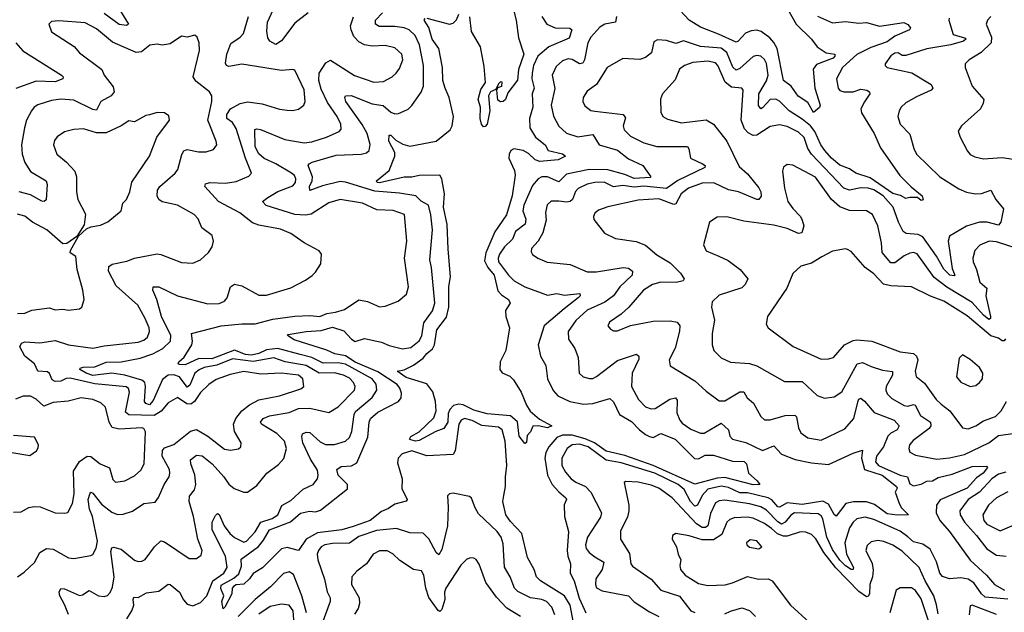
# Model space of a CAD drawing. Extents: x 1443846 to 1577407, y 839182 to 927291.
# Tile 459 of 535: x 1545127 to 1550346, y 903648 to 906788. Entities that reach past the tile are written whole.
import ezdxf

# ---------------------------------------------------------------- set-up
doc = ezdxf.new("R2010")
doc.units = 0

msp = doc.modelspace()

# ---------------------------------------------------------------- linework, layer by layer
at = {"layer": '0CON20XD'}
for points in [[(1545627.8, 906887.8), (1545704, 906765), (1545693.1, 906756.9), (1545655, 906762.6), (1545575, 906820.6)], [(1547736.1, 906875), (1547759.6, 906785), (1547771.7, 906691.7), (1547799.1, 906605), (1547771.4, 906525), (1547765, 906467.5), (1547715, 906400), (1547702.5, 906365), (1547690, 906355), (1547675, 906353.3), (1547661.7, 906361.7), (1547656.7, 906415), (1547661.7, 906428.3), (1547683.6, 906436.4), (1547685, 906457.5), (1547675, 906458.8), (1547665, 906448), (1547651.7, 906418.3), (1547623.5, 906405), (1547612.1, 906385), (1547618.9, 906305), (1547605.8, 906235), (1547595, 906222), (1547585, 906220), (1547574.3, 906234.3), (1547567.5, 906265), (1547569.2, 906325), (1547557, 906365), (1547571.7, 906418.2), (1547596.2, 906455), (1547589.5, 906539.5), (1547569.2, 906645), (1547522.6, 906725), (1547512.5, 906802.5)], [(1549196.8, 906845), (1549242.9, 906765), (1549323.4, 906685), (1549355, 906643.6), (1549402.7, 906612.7), (1549447.1, 906605), (1549447.7, 906595), (1549439.1, 906585), (1549350.3, 906549.8), (1549333.3, 906526.7), (1549341.2, 906425), (1549369.6, 906335), (1549367.1, 906322.9), (1549335, 906296.7), (1549305, 906349.4), (1549253.3, 906383.3), (1549216, 906435), (1549176.4, 906466.4), (1549141.3, 906635), (1549125, 906667.7), (1549102.5, 906692.5), (1549057.9, 906725), (1549035, 906732.9), (1549005, 906729.3), (1548975, 906716.7), (1548936.3, 906673.7), (1548925, 906669.4), (1548831.1, 906711.1), (1548735, 906748.7), (1548675.2, 906785.2), (1548603.9, 906863.9)], [(1545665.7, 904975.7), (1545765, 904994.8), (1545832.5, 905017.5), (1545886.1, 905045), (1545927.2, 905085), (1545928.7, 905115), (1545878.1, 905215), (1545853.9, 905305), (1545832.9, 905355), (1545835, 905372), (1545865, 905371.8), (1545963.9, 905323.9), (1546125, 905281.5), (1546185, 905284.6), (1546213.3, 905296.7), (1546227.5, 905315), (1546245, 905372), (1546265, 905386.4), (1546305, 905378.2), (1546395, 905329.1), (1546435, 905328.5), (1546565, 905367.8), (1546642.1, 905407.9), (1546676.8, 905433.2), (1546695, 905450), (1546723.8, 905495), (1546727.5, 905545), (1546715, 905562.5), (1546635, 905605.7), (1546565, 905654.4), (1546508.9, 905678.9), (1546395, 905699.3), (1546361.9, 905711.9), (1546293.6, 905765), (1546181.5, 905825), (1546108.1, 905905), (1546112.1, 905917.9), (1546135, 905924.6), (1546218.7, 905921.3), (1546275, 905930), (1546341.8, 905958.2), (1546355.7, 905975), (1546323.5, 906053.5), (1546275, 906211.8), (1546255, 906243.3), (1546225.3, 906265.3), (1546225.9, 906285), (1546245, 906315.3), (1546295, 906344.1), (1546335, 906352.7), (1546412.8, 906342.8), (1546505, 906314.5), (1546545, 906308.5), (1546575, 906306.5), (1546605, 906313.1), (1546632.9, 906335), (1546640.5, 906355), (1546635, 906416), (1546585, 906520), (1546574.3, 906524.3), (1546515, 906519.6), (1546305, 906552.8), (1546235, 906540.5), (1546222.5, 906545), (1546217.8, 906557.8), (1546225.4, 906605), (1546247.2, 906662.8), (1546296.5, 906695), (1546313.8, 906715), (1546340, 906805)], [(1545695, 903612.8), (1545721, 903655), (1545732, 903685), (1545727.8, 903715), (1545732.1, 903727.9), (1545755, 903726.9), (1545799.2, 903750.8), (1545865, 903758.9), (1545915, 903796.4), (1545925, 903794.5), (1545975.1, 903755.1), (1545995, 903714.1), (1546015, 903691.3), (1546045, 903682.2), (1546085, 903699.7), (1546119.5, 903735), (1546151.2, 903815), (1546209.2, 903855), (1546226.7, 903885), (1546217.2, 903945), (1546147.6, 904085), (1546148.2, 904125), (1546165, 904160.8), (1546175, 904170.8), (1546185, 904166.2), (1546211.8, 904105), (1546241.6, 904065), (1546265, 904044.7), (1546315, 904019.6), (1546328.5, 904025), (1546375, 904074), (1546405.4, 904124.6), (1546464.8, 904144.8), (1546495, 904163.5), (1546516.2, 904213.8), (1546565, 904239.6), (1546629.2, 904300.8), (1546682.5, 904325), (1546706.4, 904355), (1546710, 904375), (1546705, 904400), (1546668.5, 904458.5), (1546628.5, 904545), (1546622.8, 904577.2), (1546626.4, 904593.6), (1546645, 904602.2), (1546665, 904600), (1546720.2, 904550.2), (1546747.4, 904537.4), (1546795, 904536.7), (1546855, 904554), (1546875.2, 904574.8), (1546888.4, 904605), (1546900, 904695), (1546907.5, 904712.5), (1546995, 904785.9), (1547019.7, 904825), (1547016.2, 904856.1), (1546996.3, 904885), (1546855, 904961.9), (1546815, 904969.9), (1546735, 904967.1), (1546675, 904998.1), (1546613.4, 905013.4), (1546495, 905045.6), (1546435, 905038.4), (1546395, 905018.5), (1546355, 905010.9), (1546324.7, 905014.7), (1546265, 905036.7), (1546145, 904990.9), (1546077.2, 904992.8), (1546005, 904959.7), (1545975, 904960.9), (1545967.5, 904965), (1545970, 904975), (1545999.6, 905000.4), (1546038.9, 905065), (1546043.1, 905085), (1546038, 905125), (1546195, 905166.3), (1546305, 905177.1), (1546375, 905175.9), (1546469.3, 905200.7), (1546585, 905217.1), (1546665, 905220.5), (1546717.5, 905215), (1546755, 905231.1), (1546801.9, 905238.1), (1546848.3, 905251.7), (1546925, 905302.9), (1546970, 905295), (1547035, 905265.8), (1547065, 905269.2), (1547133.7, 905296.3), (1547176.7, 905333.3), (1547187.4, 905372.6), (1547166.8, 905525), (1547179.6, 905615), (1547166.7, 905755), (1547107.1, 905777.1), (1547021, 905781), (1546945, 905815.3), (1546825, 905834.7), (1546765, 905816.8), (1546672.4, 905757.6), (1546642.4, 905752.4), (1546585, 905756.5), (1546433.4, 905803.4), (1546414.4, 905825), (1546442.5, 905845), (1546495, 905877.2), (1546575, 905907.5), (1546589.1, 905925), (1546591, 905945), (1546583, 905963), (1546568.7, 905975), (1546485, 906024.4), (1546422.6, 906052.6), (1546395, 906076.6), (1546375.2, 906115), (1546373.8, 906206.2), (1546385, 906210.6), (1546404.4, 906205.6), (1546532.4, 906152.4), (1546635.3, 906135.3), (1546675, 906140), (1546754, 906165), (1546821.2, 906195), (1546831.9, 906208.1), (1546829.2, 906235), (1546810.3, 906275), (1546758.6, 906348.6), (1546725, 906419.5), (1546713.3, 906466.7), (1546715, 906504), (1546750.5, 906559.5), (1546775, 906573.8), (1546902.1, 906492.1), (1547005, 906457.7), (1547055, 906460), (1547100.8, 906485), (1547121.9, 906505), (1547140.8, 906529.2), (1547158.8, 906575), (1547152.5, 906605), (1547115, 906639.1), (1547065, 906651.3), (1546995, 906648.2), (1546955, 906655.2), (1546925, 906670), (1546899, 906699), (1546883.7, 906733.7), (1546881.2, 906755), (1546897.2, 906802.8)], [(1547692.8, 904267.2), (1547702.7, 904315), (1547701.5, 904365), (1547710, 904425), (1547700.2, 904555), (1547685.3, 904615), (1547665, 904628.6), (1547577, 904637), (1547525, 904664.7), (1547484.8, 904675.2), (1547466.5, 904665), (1547455.7, 904644.3), (1547435.8, 904504.2), (1547425, 904484.6), (1547285, 904476.2), (1547205, 904503.7), (1547155, 904487.7), (1547132.7, 904465), (1547129, 904439), (1547153.7, 904355), (1547153.6, 904303.6), (1547181.4, 904245), (1547175, 904236), (1547115, 904220.3), (1547082.8, 904197.2), (1547045, 904181.7), (1546984.7, 904135), (1546895, 904102.9), (1546834.5, 904085.5), (1546705, 904069.4), (1546646.3, 904035), (1546605, 903976), (1546545, 903991.5), (1546515, 903984.5), (1546415, 903882.5), (1546365, 903853.8), (1546345.8, 903824.2), (1546315, 903796.4), (1546275, 903793.5), (1546260, 903785), (1546253.1, 903775), (1546251.5, 903745), (1546215.3, 903675), (1546205, 903666.7), (1546197.8, 903705), (1546210, 903735), (1546193.4, 903773.4), (1546195, 903790.6), (1546262, 903828), (1546287.9, 903852.1), (1546302, 903892), (1546301, 903929), (1546393, 903997), (1546420, 904030), (1546451.8, 904085), (1546562.4, 904127.6), (1546615, 904172.7), (1546663.8, 904183.8), (1546695, 904180.8), (1546720.9, 904189.1), (1546865, 904301.9), (1546865.4, 904325), (1546816, 904375), (1546808.6, 904405), (1546830.3, 904419.7), (1546886.3, 904423.7), (1546915, 904439.1), (1546972, 904575), (1546979.8, 904655), (1546987.1, 904675), (1547025, 904708.1), (1547134.7, 904765.3), (1547149.6, 904785), (1547151.3, 904808.7), (1547142.9, 904835), (1547128, 904855), (1547025, 904921.6), (1546905, 904972.6), (1546855, 905007.3), (1546797.2, 905017.2), (1546755, 905036.8), (1546581.7, 905091.7), (1546547.5, 905115), (1546550, 905120), (1546645, 905136.5), (1546725, 905140.7), (1546785, 905158.3), (1546845, 905139.4), (1546885.2, 905095.2), (1546905, 905083.3), (1546955, 905098.2), (1547045, 905079.8), (1547085, 905061.6), (1547156.9, 905043.1), (1547199.9, 905050.1), (1547245, 905085.6), (1547257.9, 905112.1), (1547268.9, 905181.1), (1547315, 905245.6), (1547327.5, 905285), (1547309.7, 905475), (1547300.6, 905515), (1547314.7, 905675.3), (1547305.9, 905754.1), (1547293.2, 905805), (1547255, 905826.9), (1547226.9, 905855), (1547140.7, 905869.3), (1547008.9, 905878.9), (1546855, 905926.6), (1546825, 905930.2), (1546731.5, 905908.5), (1546665, 905883.1), (1546663.5, 905903.5), (1546677.9, 905935), (1546680, 905955), (1546655.6, 906015), (1546661.4, 906025), (1546677.3, 906032.7), (1546805, 906070.9), (1546937.5, 906075), (1546965, 906081.8), (1546979.1, 906095), (1546984, 906126), (1546969.8, 906185), (1546943.1, 906233.1), (1546856.7, 906355), (1546850, 906375), (1546854.6, 906385.4), (1546885, 906386.6), (1546995, 906342.1), (1547053.4, 906333.4), (1547095, 906298.8), (1547115, 906290), (1547135, 906291.1), (1547163.6, 906303.6), (1547186.3, 906313.7), (1547206.1, 906333.9), (1547255.8, 906404.2), (1547267.3, 906435), (1547268.3, 906545), (1547246.7, 906655), (1547222.9, 906705), (1547190.9, 906735), (1547165, 906745.2), (1547115, 906752.1), (1547031.8, 906751.8), (1547012.9, 906765), (1547012.5, 906785), (1547050, 906825)], [(1546656.3, 906825), (1546585, 906769), (1546515, 906676.4), (1546485, 906655.8), (1546452.5, 906675), (1546442.8, 906692.8), (1546437.3, 906727.3), (1546440.4, 906775), (1546470.1, 906839.9)], [(1547894.3, 906804.3), (1547920.6, 906765), (1547965, 906745.3), (1548043.6, 906743.6), (1548053.1, 906735), (1548040.5, 906689.5), (1547932.5, 906645), (1547873.8, 906595), (1547850.7, 906545), (1547843.3, 906505), (1547841.5, 906475), (1547854.2, 906425), (1547843.2, 906395), (1547846.3, 906325), (1547829.8, 906265), (1547830.8, 906215), (1547861.4, 906165), (1547912.5, 906125), (1547928.9, 906095), (1548005, 906077.6), (1548020.6, 906065), (1547981.2, 906045), (1547885, 906036.7), (1547860, 906045), (1547825, 906079.8), (1547795.4, 906095), (1547745.8, 906104.2), (1547729.6, 906095), (1547721.1, 906075), (1547720.7, 906055), (1547749.2, 905989.2), (1547753, 905965), (1547737.9, 905855), (1547706.9, 905753.1), (1547645, 905663.4), (1547597.1, 905553), (1547590.3, 905510.3), (1547607.8, 905475), (1547641.7, 905435), (1547662.1, 905352.1), (1547680.3, 905330.3), (1547717.3, 905305), (1547727.5, 905285), (1547702.8, 905247.2), (1547704.5, 905215), (1547723.1, 905155), (1547703.5, 905035), (1547674.4, 904975), (1547672.9, 904935), (1547685, 904917.5), (1547725, 904898.6), (1547745, 904880), (1547785.6, 904815), (1547814.4, 904745), (1547833.8, 904713.8), (1547881.7, 904671.7), (1547948, 904635), (1547924.6, 904624.6), (1547875.5, 904635.5), (1547846.8, 904633.2), (1547835.5, 904604.5), (1547817.5, 904585), (1547813, 904547), (1547805, 904542.5), (1547775, 904581.2), (1547766.2, 904656.2), (1547729.5, 904689.5), (1547605, 904699.7), (1547535, 904718.7), (1547477.5, 904747.5), (1547455, 904750.9), (1547426.5, 904743.5), (1547407.1, 904722.9), (1547399.1, 904700.9), (1547396.3, 904655), (1547375, 904621.6), (1547333.5, 904606.5), (1547245, 904557.6), (1547225, 904554.8), (1547201.1, 904561.1), (1547193.8, 904565), (1547200.2, 904579.8), (1547245, 904604.2), (1547322.2, 904677.8), (1547334.5, 904715.5), (1547331.8, 904765), (1547316.3, 904816.3), (1547285, 904858.1), (1547175, 904892.7), (1547127.5, 904925), (1547165, 904932.5), (1547215, 904957.9), (1547266.1, 904993.9), (1547285, 905020), (1547315.4, 905044.7), (1547325.7, 905064.3), (1547338, 905145), (1547388.8, 905211.2), (1547401.1, 905265), (1547401.4, 905375), (1547411, 905425), (1547397.6, 905572.4), (1547393.3, 905703.4), (1547373.7, 905795), (1547378.8, 905865), (1547364.7, 905945), (1547355, 905964.5), (1547245, 905963.2), (1547205, 905954.1), (1547165, 905954.1), (1547035, 905923), (1547022.5, 905925), (1547018, 905935), (1547085, 905988.5), (1547115.8, 906065), (1547115.9, 906085), (1547083.1, 906145), (1547085, 906176), (1547095, 906175.5), (1547120.5, 906150.5), (1547158.4, 906128.4), (1547195, 906117.4), (1547335, 906144.3), (1547409.5, 906205), (1547420, 906225), (1547426.9, 906275), (1547402.8, 906375), (1547382.5, 906425), (1547370.3, 906465), (1547368.4, 906535), (1547348.4, 906635), (1547313.9, 906685), (1547296.5, 906746.5), (1547271.9, 906785), (1547275.8, 906794.2)], [(1547285, 906795.4), (1547405, 906763.8), (1547425, 906770), (1547442, 906788), (1547455, 906817.5)], [(1548289.8, 906805), (1548285.3, 906774.7), (1548228.1, 906765), (1548202.3, 906747.7), (1548154.6, 906695), (1548138.2, 906665), (1548120.7, 906575), (1548112, 906558), (1548095, 906554.1), (1548055, 906577.3), (1548035, 906580.8), (1548005, 906570), (1547970.6, 906539.4), (1547950.4, 906495), (1547963.5, 906423.5), (1547944.7, 906335), (1547957.3, 906277.3), (1547984.7, 906224.7), (1548025, 906186.4), (1548085, 906166.8), (1548165, 906178.9), (1548198.1, 906125), (1548295, 906096.5), (1548355, 906051.6), (1548429.4, 906015), (1548473.3, 905955), (1548468.6, 905951.4), (1548385, 905946.5), (1548335, 905968.2), (1548245, 905993.2), (1548145, 905994.4), (1548025, 905970.2), (1547985, 905929.6), (1547925, 905955.3), (1547895.3, 905954.7), (1547875, 905945.4), (1547845, 905910), (1547798.9, 905805), (1547793.3, 905775), (1547810.3, 905730.3), (1547806, 905704), (1547755.5, 905665), (1547740, 905625), (1547697.1, 905585), (1547669.7, 905545), (1547662.6, 905525), (1547664.7, 905505), (1547717.7, 905435), (1547748.9, 905405), (1547805, 905371.8), (1547925, 905327.5), (1547975, 905336.6), (1548015, 905328.4), (1548096.7, 905336.7), (1548097.3, 905325), (1548087.3, 905315), (1548013.7, 905256.3), (1547906.9, 905165), (1547874.5, 905065), (1547888.1, 905005), (1547916.4, 904956.4), (1547924.5, 904885), (1547955, 904822.9), (1547978.9, 904795), (1548043.9, 904763.9), (1548115, 904751.4), (1548165, 904753.3), (1548255, 904780.9), (1548273.8, 904763.8), (1548306.2, 904695), (1548369.5, 904659.5), (1548411.8, 904615), (1548445, 904590.7), (1548465, 904578.4), (1548485, 904574.8), (1548525, 904595.4), (1548601.1, 904565), (1548703.3, 904463.3), (1548725, 904461.2), (1548760.4, 904479.6), (1548805, 904480.5), (1548905, 904448.7), (1548966.4, 904446.4), (1548980, 904435), (1548990, 904385), (1549036.9, 904345), (1549050, 904325), (1549015, 904322.7), (1548865, 904362.6), (1548825, 904358.3), (1548705, 904326.2), (1548485, 904425.6), (1548335, 904478), (1548235, 904501.6), (1548173.5, 904545), (1548125, 904567.1), (1548055, 904586.9), (1548003.6, 904586.4), (1547975, 904574.4), (1547931.7, 904525), (1547915.2, 904495), (1547910.4, 904465), (1547925, 904374.5), (1547950, 904325), (1547985.5, 904285.5), (1548022.3, 904255), (1548025.5, 904245), (1548013, 904217), (1548014.5, 904155), (1548036.9, 904075), (1548029.5, 903975), (1548032.9, 903945), (1548047.3, 903905), (1548044.8, 903855), (1548066.7, 903815), (1548092.3, 903722.3), (1548128.6, 903645)], [(1549356.8, 906806.8), (1549435, 906771.5), (1549505, 906778.7), (1549575, 906770), (1549615, 906772.7), (1549685, 906753.2), (1549813.5, 906773.5), (1549835, 906763.5), (1549848.8, 906745), (1549842.9, 906735), (1549765, 906701.2), (1549725, 906671.5), (1549638.8, 906641.2), (1549565, 906602.8), (1549488.8, 906535), (1549456.1, 906475), (1549466.2, 906425), (1549475, 906413.6), (1549495.3, 906405.3), (1549544.4, 906405.6), (1549585, 906419.2), (1549618, 906415), (1549630.8, 906405), (1549632.5, 906395), (1549605, 906352.9), (1549586.5, 906315), (1549588.5, 906295), (1549656.5, 906185), (1549689.3, 906109.3), (1549793.1, 905963.1), (1549852.1, 905902.1), (1549910, 905855), (1549915.8, 905834.2), (1549905, 905830), (1549886.1, 905846.1), (1549845, 905846.4), (1549825, 905840), (1549796.2, 905856.2), (1549755, 905867.1), (1549635, 905950.3), (1549560, 905975), (1549525, 905997.8), (1549475, 906017.1), (1549430, 906055), (1549394.7, 906095), (1549374.3, 906125), (1549342.7, 906195), (1549318.8, 906225), (1549275, 906261.6), (1549206.3, 906305), (1549155, 906356.5), (1549135, 906366.2), (1549105.2, 906364.8), (1549065, 906320.4), (1549055, 906315.5), (1549043.1, 906333.1), (1549044.5, 906395), (1549085, 906464.6), (1549094, 906495), (1549086.1, 906556.1), (1549075, 906577.5), (1549055, 906595.4), (1549035, 906599.2), (1549015, 906592.9), (1548945, 906528.6), (1548925, 906520), (1548906.6, 906536.6), (1548876.2, 906615), (1548845, 906637.3), (1548735, 906646.3), (1548645, 906676.5), (1548605, 906662.7), (1548555, 906678.6), (1548508.3, 906681.7), (1548488.8, 906671.2), (1548476.8, 906613.2), (1548445, 906588.5), (1548415, 906577.3), (1548325, 906582.9), (1548241.4, 906535), (1548184.3, 906445), (1548135, 906409.2), (1548114.5, 906375), (1548112.5, 906355), (1548121.9, 906331.9), (1548155, 906306.9), (1548175, 906303.8), (1548325.8, 906285), (1548338.3, 906268.3), (1548326.1, 906225), (1548330.5, 906205), (1548365, 906171.3), (1548435, 906135.3), (1548505, 906115.7), (1548666.8, 906116.8), (1548674.6, 906104.6), (1548683.6, 906053.6), (1548747.1, 906025), (1548760.8, 906015), (1548759.2, 906005), (1548615, 905935.1), (1548556, 905894), (1548435, 905905.1), (1548385, 905899.8), (1548325, 905909.8), (1548275, 905902.5), (1548225, 905926.8), (1548175, 905926.1), (1548135, 905916.3), (1548087.3, 905892.7), (1548073.2, 905876.8), (1548056.7, 905835), (1548045, 905824.3), (1548025, 905820.6), (1547985, 905826.3)], [(1550275, 906805.4), (1550257.3, 906785), (1550250.4, 906765), (1550277.8, 906695), (1550277.1, 906665), (1550223.9, 906615), (1550160.5, 906575), (1550139.4, 906555), (1550138.1, 906535), (1550175.6, 906435), (1550236.9, 906365), (1550234.4, 906345), (1550220, 906315), (1550118.8, 906225), (1550102.3, 906197.7), (1550112, 906165), (1550151.1, 906091.1), (1550165, 906074.2), (1550190.6, 906060.6), (1550235, 906050.9), (1550335, 906057.2), (1550485.4, 906035.4)], [(1545115, 903836.2), (1545150.3, 903859.7), (1545205, 903911.2), (1545234.3, 903965), (1545270, 903985), (1545305, 903981.8), (1545386.4, 903936.4), (1545415, 903933.3), (1545505, 903947.8), (1545515.4, 903954.6), (1545533.3, 903986.7), (1545539.1, 904025), (1545512.5, 904155), (1545497, 904195), (1545490, 904245), (1545500.2, 904279.8), (1545505, 904284.2), (1545515, 904279.2), (1545561, 904221), (1545615, 904177.9), (1545645, 904166.4), (1545675, 904167.3), (1545725, 904183.3), (1545785, 904224.5), (1545845, 904231.4), (1545863.4, 904256.6), (1545892.9, 904325), (1545918.8, 904365), (1545923.8, 904385), (1545921.3, 904405), (1545882.3, 904475), (1545883.3, 904505), (1545895, 904520), (1545943.7, 904536.3), (1546033.3, 904606.7), (1546065, 904615.8), (1546125, 904580.4), (1546212, 904512), (1546245, 904506.2), (1546286.4, 904513.6), (1546300, 904525), (1546301.4, 904545), (1546266.6, 904605), (1546260.3, 904645), (1546272.8, 904675), (1546304.8, 904715.2), (1546345, 904747.3), (1546395, 904772.8), (1546505, 904794.7), (1546617.7, 904832.3), (1546633.8, 904845), (1546628.2, 904885), (1546604.7, 904904.7), (1546515, 904914.8), (1546405, 904910.4), (1546315, 904924), (1546242, 904908), (1546168.6, 904881.4), (1546129.6, 904855), (1546085, 904812.3), (1546054.3, 904765), (1546035, 904750), (1546012.4, 904752.4), (1545963.6, 904786.4), (1545915, 904757.3), (1545876.6, 904713.4), (1545840.2, 904689.8), (1545705, 904694.8), (1545687.8, 904707.8), (1545708.7, 904815), (1545704, 904834), (1545691.9, 904841.9), (1545525, 904857.6), (1545395, 904888.4), (1545373.8, 904886.2), (1545345, 904871.9), (1545315, 904871.1), (1545299.2, 904879.2), (1545285, 904913.1), (1545275, 904921.1), (1545222.5, 904925), (1545206.2, 904965), (1545154.1, 905005), (1545128.1, 905055), (1545136.4, 905073.6), (1545155, 905081.8), (1545234.7, 905075.2), (1545315, 905087.6), (1545385, 905064.7), (1545515, 905046.7), (1545575, 905060.5), (1545755, 905079.6), (1545785, 905090), (1545805, 905105.8), (1545815.4, 905135), (1545813.8, 905155), (1545792.7, 905205), (1545752.9, 905275), (1545638.4, 905378.4), (1545597.7, 905455), (1545600.5, 905479.5), (1545617.7, 905492.3), (1545695, 905508.2), (1545735.4, 905524.6), (1545855, 905546.5), (1545875, 905544.4), (1545985, 905501.9), (1546045, 905497.5), (1546085, 905515.8), (1546127.5, 905555), (1546147.5, 905585), (1546154.2, 905615), (1546147.5, 905645), (1546092.5, 905685), (1546072.4, 905732.4), (1546052, 905755), (1545964.2, 905805), (1545882.4, 905822.4), (1545865.3, 905835.3), (1545855.5, 905855), (1545858.2, 905885), (1545870.4, 905905), (1545951.8, 905975), (1545966.2, 905995), (1545985.8, 906074.2), (1545996.4, 906093.6), (1546015, 906100.8), (1546075, 906087.3), (1546115, 906087.8), (1546155, 906100), (1546171.4, 906125), (1546169.4, 906145), (1546125.3, 906255), (1546146.1, 906355), (1546145.4, 906385.4), (1546132.9, 906405), (1546061.5, 906461.5), (1546047.1, 906485), (1546080, 906625), (1546078.6, 906665), (1546068, 906695), (1546055, 906706.2), (1546015, 906696.2), (1545985, 906700), (1545925, 906660), (1545882.4, 906652.4), (1545855, 906657.9), (1545817.4, 906652.6), (1545772, 906618), (1545745, 906614.1), (1545619.3, 906669.3), (1545535, 906740), (1545475, 906771.2), (1545335, 906782.9), (1545295, 906778.6), (1545282.5, 906765), (1545295, 906723.3), (1545415.3, 906645.3), (1545445, 906613.3), (1545563.3, 906525), (1545575.7, 906495), (1545622.8, 906432.8), (1545627.3, 906405), (1545611.9, 906385), (1545556.5, 906355), (1545535, 906308.5), (1545515, 906311.6), (1545415, 906361.3), (1545345, 906366.9), (1545295, 906359.4), (1545223.5, 906336.5), (1545204.7, 906325.3), (1545188.9, 906305), (1545164, 906255), (1545152.8, 906215), (1545137.5, 906125), (1545140.3, 906075), (1545155, 906030.8), (1545185, 905984.4), (1545266.9, 905935), (1545272.9, 905915), (1545267.2, 905832.8), (1545257.5, 905825), (1545245, 905826.9), (1545185, 905860.5), (1545125, 905875.6)], [(1550053.9, 906796.1), (1550052.5, 906785), (1550075, 906710), (1550140, 906690), (1550142.5, 906685), (1550130, 906675), (1550062.5, 906655), (1549935, 906633.6), (1549825, 906598.2), (1549805, 906598.6), (1549783, 906613), (1549765, 906611.2), (1549745, 906596), (1549714.2, 906555), (1549714, 906545), (1549724.6, 906534.6), (1549855.9, 906505.9), (1549959.2, 906445), (1549968, 906425), (1549958.8, 906415), (1549880.3, 906379.8), (1549825, 906347.1), (1549800, 906325), (1549788.2, 906305), (1549781.5, 906275), (1549794.4, 906235), (1549845, 906182), (1549866.4, 906105), (1549881.1, 906075), (1550005, 905955.5), (1550105, 905892.4), (1550145, 905874.1), (1550193.9, 905866.1), (1550225, 905867.7), (1550275, 905884.2), (1550300.6, 905835), (1550342, 905785), (1550328.1, 905715), (1550315, 905699.3), (1550255, 905714.8), (1550215, 905714.8), (1550145, 905693.2), (1550055, 905640.6), (1550048.7, 905615), (1550070.1, 905470.1), (1550084.3, 905435), (1550079.8, 905430.2), (1550057.8, 905435), (1550025, 905465.9), (1549986.5, 905535), (1549915, 905637.3), (1549889.7, 905649.7), (1549825.3, 905655.3), (1549810, 905665), (1549784.8, 905714.8), (1549757.9, 905795), (1549703.2, 905855), (1549655, 905885.8), (1549625, 905895.5), (1549585, 905897.3), (1549525, 905884), (1549495.1, 905895.1), (1549324.3, 906075), (1549305.6, 906105), (1549285, 906164.6), (1549255, 906191.9), (1549195, 906222.5), (1549155, 906231.3), (1549105, 906222.7), (1549035, 906176.3), (1549014.2, 906174.2), (1548988.7, 906188.7), (1548969.8, 906209.8), (1548951.8, 906255), (1548961.9, 906415), (1548955, 906425.6), (1548900.6, 906430.6), (1548866.7, 906456.7), (1548827.6, 906545), (1548815, 906558.9), (1548775, 906568.4), (1548695, 906560.5), (1548650.6, 906545), (1548624, 906526), (1548600.9, 906469.1), (1548535, 906396), (1548523.4, 906366.6), (1548525, 906297.5), (1548536.2, 906275), (1548561.1, 906261.1), (1548635, 906240.9), (1548765, 906256.7), (1548805.3, 906235.3), (1548875, 906143.8), (1548940.5, 906010.5), (1548985, 905970.8), (1549045, 905897.5), (1549055.3, 905875), (1549057, 905853), (1549045, 905835.8), (1549035, 905835.5), (1548937.1, 905875), (1548885, 905887), (1548806, 905924), (1548745, 905922.6), (1548672.2, 905895), (1548633.2, 905865), (1548605, 905811.9), (1548595, 905807.9), (1548515, 905839.5), (1548405, 905831.9), (1548243.8, 905796.2), (1548195, 905778.6), (1548176.4, 905763.6), (1548168.1, 905745), (1548170, 905730), (1548227.6, 905657.6), (1548285, 905629.2), (1548395, 905611.8), (1548445, 905592.5), (1548505, 905541.5), (1548575, 905498.8), (1548629.4, 905445), (1548648.8, 905415), (1548643.3, 905405), (1548607.5, 905395), (1548525, 905397.7), (1548480.8, 905385), (1548434.3, 905355), (1548355.4, 905264.6), (1548315, 905228.1), (1548252.9, 905185), (1548244, 905165), (1548258.3, 905148.3), (1548275, 905139.2), (1548295, 905139.4), (1548365, 905167.8), (1548485, 905190), (1548575, 905193.1), (1548612, 905185), (1548625.9, 905165.9), (1548625, 905137.5), (1548602.1, 905047.9), (1548569.4, 904985), (1548575, 904954.2), (1548705, 904874.6), (1548765, 904819.5), (1548835, 904768.2), (1548865, 904768.9), (1548944.4, 904815.6), (1548965, 904816.2), (1548983.5, 904783.5), (1549016.3, 904756.3), (1549055, 904686), (1549075, 904668.1), (1549105, 904667.1), (1549185, 904690), (1549235, 904693.1), (1549245, 904683.8), (1549254.6, 904624.6), (1549268.2, 904598.2)], [(1545106.5, 906665), (1545143.8, 906623.8), (1545348.1, 906495), (1545356.9, 906485), (1545356, 906475), (1545315, 906459), (1545215, 906461.6), (1545106.8, 906423.2)], [(1545115, 905231.1), (1545155, 905233.1), (1545190.7, 905249.3), (1545285, 905260.6), (1545315, 905251.1), (1545355, 905254.4), (1545385, 905249.5), (1545444.2, 905255.8), (1545456.2, 905265), (1545468.6, 905305), (1545462.2, 905355), (1545431.4, 905465), (1545423.9, 905533.9), (1545395, 905552.5), (1545396, 905565), (1545438.8, 905641.2), (1545480.9, 905679.1), (1545505, 905690.6), (1545555, 905698.8), (1545595, 905717.5), (1545665.5, 905774.5), (1545674.2, 905815), (1545692.9, 905835), (1545710.5, 905875), (1545722.2, 905927.8), (1545815.6, 906065), (1545854.3, 906165), (1545921.2, 906255), (1545918.3, 906278.3), (1545895, 906293.8), (1545855, 906296.7), (1545815.7, 906284.3), (1545795, 906281.2), (1545735, 906246), (1545705, 906252), (1545664.2, 906225.8), (1545585, 906189.3), (1545535, 906189.3), (1545465, 906208.9), (1545413.8, 906206.2), (1545365, 906194.3), (1545325, 906168), (1545311.5, 906148.5), (1545306.5, 906125), (1545324.4, 906075), (1545375, 906033.6), (1545419.6, 905985), (1545429.1, 905955), (1545427.8, 905875), (1545435.5, 905835.5), (1545476.8, 905756.8), (1545468.8, 905701.2), (1545430, 905640), (1545377.4, 905602.6), (1545355, 905600), (1545270.8, 905675), (1545195, 905714.5), (1545155, 905746.7), (1545115, 905758)], [(1550425, 905571.6), (1550305, 905610.6), (1550266, 905614), (1550217.1, 905592.9), (1550190, 905565), (1550179.6, 905525), (1550180.9, 905505), (1550198.8, 905465), (1550217.2, 905397.3), (1550252.9, 905365), (1550249, 905325), (1550273.1, 905215), (1550272.5, 905205), (1550265, 905199.2), (1550235, 905221.5), (1550175, 905289.5), (1550041, 905371), (1549975, 905421.1), (1549885, 905546.9), (1549865, 905553.8), (1549845, 905550.4), (1549815, 905536.7), (1549765, 905499.7), (1549745, 905500.4), (1549698.2, 905555), (1549695.3, 905605.2), (1549675, 905696.2), (1549647.8, 905755), (1549615, 905775.5), (1549525, 905777.5), (1549475, 905796.6), (1549430, 905835), (1549345, 905953.3), (1549225, 906017.5), (1549195, 906021.2), (1549175, 906006.7), (1549170, 905985), (1549180.5, 905895), (1549199.6, 905825), (1549225, 905787.5), (1549265.6, 905745.6), (1549275.2, 905725.2), (1549283.1, 905695), (1549272.1, 905657.9), (1549255, 905655.4), (1549195, 905681.6), (1549125, 905698.6), (1548965, 905720), (1548875, 905742.9), (1548825, 905741.2), (1548784.3, 905715), (1548752, 905595), (1548765, 905564), (1548833.8, 905535)], [(1547985, 905826.3), (1547944.2, 905825.8), (1547922.4, 905807.6), (1547914, 905766), (1547918.5, 905725), (1547900.9, 905659.1), (1547875.9, 905614.1), (1547839.4, 905575), (1547837.9, 905557.9), (1547844.6, 905544.6), (1547874, 905524), (1547923.3, 905503.3), (1548045, 905491.5), (1548135, 905452.1), (1548185, 905451.3), (1548325.3, 905475.3), (1548355, 905471.8), (1548375.6, 905455), (1548374.4, 905435), (1548307.8, 905372.2), (1548275.1, 905324.9), (1548228, 905292), (1548135, 905248.9), (1548075.3, 905194.7), (1548034.2, 905135.7), (1548036.9, 905095), (1548070, 905045), (1548087.6, 904997.6), (1548092.5, 904915), (1548114, 904895), (1548146.9, 904886.9), (1548165, 904887.1), (1548185, 904896.4), (1548295, 904982.9), (1548396.7, 905015), (1548408.9, 905005), (1548408.6, 904988.6), (1548373.6, 904915), (1548369.6, 904845), (1548406.7, 904775), (1548445, 904736.7), (1548474.3, 904725.7), (1548495, 904727.3), (1548572.5, 904777.5), (1548603.6, 904783.6), (1548611.5, 904771.5), (1548610.8, 904705), (1548625.4, 904665.4), (1548639.1, 904649.1), (1548685, 904617.5), (1548735, 904597.1), (1548755, 904597.5), (1548845, 904650.6), (1548884.4, 904615), (1548891.2, 904581.2), (1548905, 904564.7), (1548976.9, 904546.9), (1549065, 904504.6), (1549125, 904530.6), (1549165.2, 904485.2), (1549237.9, 904457.9), (1549325, 904439.8), (1549415, 904430.3), (1549545, 904490.9), (1549595, 904507.5), (1549589, 904465), (1549605, 904405.2), (1549698.7, 904375), (1549775.2, 904315), (1549778.3, 904305), (1549767.8, 904285), (1549790.4, 904220.4), (1549801.2, 904201.2), (1549837.5, 904165), (1549778, 904162), (1549725, 904169.1), (1549658.8, 904218.8), (1549615, 904233.7), (1549547.6, 904232.4), (1549506, 904224), (1549455, 904157.8), (1549445, 904165.6), (1549415, 904219.8), (1549385, 904236.1), (1549275, 904218.8), (1549195, 904227.3), (1549155, 904204.8), (1549145, 904206), (1549113.4, 904243.4), (1549095, 904254.8), (1548985, 904280.8), (1548945, 904280.7), (1548885, 904309), (1548845, 904316.2), (1548775, 904300.4), (1548745, 904267.2), (1548720, 904215), (1548705, 904210.7), (1548682.3, 904235), (1548649.2, 904299.2), (1548618.1, 904325), (1548493.8, 904385), (1548315, 904440.5), (1548235, 904453.8), (1548141, 904525), (1548095, 904538.5), (1548055.5, 904534.5), (1548029.7, 904515), (1548001.2, 904465), (1548001, 904425), (1548020.1, 904390.1), (1548050, 904355), (1548075, 904336.8), (1548127.1, 904315), (1548154.2, 904284.2), (1548210.8, 904175), (1548205, 904151.4), (1548137.7, 904045), (1548125.4, 904005), (1548130.4, 903985), (1548145.4, 903965), (1548175, 903940.7), (1548223.8, 903913.8), (1548214.7, 903875), (1548181.5, 903825), (1548178.8, 903795), (1548185, 903777.5), (1548215, 903761.2), (1548354.3, 903734.3), (1548385, 903703.8), (1548465, 903649.3), (1548515, 903624.6)], [(1550352.3, 905097.7), (1550345, 905086.7), (1550335, 905086.2), (1550315, 905100), (1550275, 905112), (1550148.8, 905218.8), (1550025, 905296.8), (1549955, 905322.2), (1549855, 905372.5), (1549745, 905377.5), (1549705, 905386.9), (1549655, 905440.9), (1549608.9, 905475), (1549535, 905559.2), (1549515, 905570.8), (1549505, 905574), (1549435, 905560.6), (1549378.5, 905531.5), (1549325, 905498.2), (1549267.9, 905482.1), (1549225, 905443.3), (1549193.1, 905365), (1549090.8, 905215), (1549084, 905175), (1549093.8, 905155), (1549226.9, 905056.9), (1549375, 904989.2), (1549415, 904990), (1549441.4, 904998.6), (1549499.4, 905065), (1549545, 905087.5), (1549565, 905091.1), (1549644.6, 905084.6), (1549795, 905027.1), (1549865, 905019.6), (1549880.8, 905005), (1549887.1, 904985), (1549873.4, 904925), (1549878.1, 904898.1), (1549922.4, 904862.4), (1549984.6, 904775), (1550011.1, 904751.1), (1550057.1, 904715), (1550124.6, 904624.6), (1550155, 904620.5), (1550195, 904635.4), (1550235, 904662.7), (1550298.9, 904685), (1550330, 904715), (1550358.2, 904765)], [(1548833.8, 905535), (1548882.4, 905512.4), (1548946.9, 905465), (1548986.9, 905415), (1548973.1, 905385), (1548955, 905367.5), (1548835, 905328.2), (1548796.8, 905293.2), (1548793.3, 905265), (1548810.5, 905195), (1548798.5, 905125), (1548796.9, 905065), (1548807.1, 905035), (1548845.4, 904995.4), (1548895, 904972.5), (1548995, 904965.4), (1549035, 904954.5), (1549181.4, 904871.4), (1549275, 904870.7), (1549355, 904796.9), (1549392.6, 904782.6), (1549445, 904789.1), (1549485, 904816.5), (1549566.5, 904965), (1549595, 904971.9), (1549640.1, 904950.1), (1549700.4, 904930.4), (1549753.4, 904923.4), (1549753.6, 904905), (1549720.7, 904845), (1549718.5, 904825), (1549724.7, 904804.7), (1549750.3, 904780.3), (1549815, 904744.1), (1549835, 904740.6), (1549865, 904749.7), (1549874.4, 904745), (1549901.3, 904691.4), (1549955.8, 904655), (1549957.1, 904635), (1549948.5, 904621.5), (1549862.2, 904557.8), (1549844.5, 904535), (1549839.5, 904515), (1549845.4, 904495.4), (1549875, 904479.6), (1549988.9, 904458.9), (1550055, 904465.6), (1550135, 904484.5), (1550264.1, 904545.9), (1550315, 904585.2), (1550403.7, 904596.3)], [(1545385, 903636.2), (1545365, 903689.2), (1545339.5, 903735), (1545337.2, 903755), (1545345, 903772.9), (1545365, 903772), (1545445, 903737.1), (1545459.8, 903740.2), (1545495, 903763.5), (1545544.7, 903734.7), (1545575, 903731.5), (1545592.8, 903737.2), (1545607.3, 903752.7), (1545619.4, 903780.6), (1545627.4, 903835), (1545610.7, 903969.3), (1545615, 903988.6), (1545625, 903993.5), (1545665, 903981.8), (1545735, 903923.8), (1545755, 903916.4), (1545775, 903917.8), (1545792.9, 903927.1), (1545841.9, 903995), (1545875, 904026), (1545895, 904021.9), (1546025, 903932), (1546065, 903932.5), (1546089.7, 903950.3), (1546094.3, 903975), (1546070.6, 904035), (1546048.2, 904155), (1546024.7, 904234.7), (1546027.1, 904262.9), (1546052.9, 904297.1), (1546060, 904325), (1546055.7, 904375.7), (1546034.6, 904435), (1546033.3, 904455), (1546065, 904480), (1546095, 904476.1), (1546146.6, 904435), (1546209.3, 904365), (1546235, 904326.4), (1546263.6, 904303.6), (1546315, 904284.4), (1546335, 904284.4), (1546385, 904319.4), (1546437.1, 904385), (1546499.1, 904430.9), (1546527.7, 904462.3), (1546542.2, 904515), (1546530.4, 904555), (1546490, 904595), (1546408.6, 904645), (1546403.1, 904655), (1546418.1, 904675), (1546451.8, 904688.2), (1546555, 904705.6), (1546605, 904728.5), (1546665, 904730), (1546765, 904706.9), (1546815, 904737.3), (1546902.7, 904825), (1546905.9, 904845), (1546895.9, 904865), (1546875, 904888.1), (1546843.3, 904905), (1546795, 904916.1), (1546715.1, 904915.1), (1546645, 904955.6), (1546535, 904974.1), (1546475, 904995.9), (1546365, 904977.4), (1546255, 904991.7), (1546172.2, 904957.8), (1546105, 904944.5), (1546077.6, 904932.4), (1546055, 904914.1), (1546028.5, 904851.5), (1546015, 904841.4), (1545974.7, 904895), (1545945, 904905.9), (1545914.5, 904905), (1545885, 904881.9), (1545835, 904770), (1545815, 904747.1), (1545795, 904753.9), (1545788.9, 904765), (1545794.5, 904845), (1545789.7, 904865), (1545775, 904878.5), (1545685, 904905.1), (1545615, 904914.6), (1545515, 904903.2), (1545478.8, 904915), (1545445.7, 904935), (1545448, 904942), (1545463.7, 904946.3), (1545525, 904949), (1545585, 904973.7), (1545665.7, 904975.7)], [(1550165, 904844.6), (1550195, 904850), (1550215.4, 904864.6), (1550230.8, 904885), (1550232.5, 904915), (1550214, 904945), (1550165, 904988), (1550125, 905012.5), (1550106.7, 904995), (1550092.5, 904895), (1550115, 904867.3), (1550165, 904844.6)], [(1545095, 904178.6), (1545135, 904180), (1545175, 904202.2), (1545205, 904209.2), (1545235.9, 904205.9), (1545315, 904174.3), (1545365, 904172.5), (1545382.7, 904177.3), (1545406.6, 904223.4), (1545416.5, 904275), (1545412.8, 904395), (1545443.8, 904446.2), (1545485, 904475.3), (1545505, 904473.8), (1545552.9, 904435), (1545604, 904414), (1545621.4, 904351.4), (1545635, 904337.5), (1545685, 904343.6), (1545735, 904371.5), (1545769.5, 904400.5), (1545786.9, 904435), (1545794.4, 904604.4), (1545785, 904621.4), (1545775, 904625.3), (1545655, 904619), (1545616.7, 904626.7), (1545600.7, 904655), (1545582.1, 904735), (1545557.9, 904757.9), (1545515, 904775.9), (1545453.7, 904783.7), (1545383.6, 904766.4), (1545305, 904760.3), (1545255, 904740.4), (1545215, 904777.5), (1545185, 904793.3), (1545145, 904792.6), (1545105, 904776.4)], [(1549268.2, 904598.2), (1549305, 904572.9), (1549375, 904559.5), (1549500.1, 904619.9), (1549549.3, 904675), (1549571.3, 904768.7), (1549575, 904778), (1549585, 904781.9), (1549605, 904767.3), (1549655.6, 904705.6), (1549761.5, 904665), (1549789.5, 904635), (1549778.6, 904615), (1549745, 904597.6), (1549729.1, 904580.9), (1549705, 904524.7), (1549669.2, 904475), (1549663.3, 904445), (1549680, 904425), (1549795, 904373.5), (1549832.5, 904365), (1549845, 904327.9), (1549865, 904317.6), (1549905, 904326.3), (1549935, 904341.8), (1549965, 904345.2), (1549995, 904362.5), (1550070.6, 904379.4), (1550175, 904420.2), (1550252, 904422), (1550257.1, 904415), (1550234.7, 904385.3), (1550199.6, 904360.4), (1550149.1, 904305), (1550006, 904244), (1549987.6, 904215), (1549985.2, 904175), (1550005, 904134.6), (1550056.4, 904075), (1550165, 903924.7), (1550252.1, 903845), (1550294.1, 903794.1), (1550346.4, 903765)], [(1545075, 904496), (1545180.7, 904479.3), (1545215.9, 904504.1), (1545225, 904520), (1545226.7, 904535), (1545205.7, 904575.7), (1545095, 904584.3)], [(1550355, 904389.6), (1550315, 904380), (1550280.8, 904355), (1550214.9, 904285.1), (1550154.6, 904245), (1550110.4, 904185), (1550112, 904165), (1550134.5, 904124.5), (1550199.5, 904055), (1550253.2, 903983.2), (1550305, 903950), (1550355.6, 903945.6)], [(1550365, 903717.1), (1550245, 903727.4), (1550225, 903745.7), (1550185, 903804.3), (1550153.7, 903823.7), (1550115, 903830.3), (1550055, 903825.7), (1550018.1, 903838.1), (1550003.8, 903855), (1549986.6, 903915), (1549952.3, 903982.3), (1549915, 904009.4), (1549865, 904021.6), (1549835, 904047.9), (1549795, 904077.9), (1549655, 904140), (1549608.5, 904151.5), (1549565, 904142.9), (1549544.3, 904125.7), (1549525, 904095.6), (1549501.7, 904015), (1549510.2, 903955), (1549546.9, 903885), (1549545.6, 903875), (1549535.2, 903874.8), (1549505, 903893.3), (1549475, 903923.6), (1549435, 903980.4), (1549406, 904045), (1549383.8, 904143.8), (1549375, 904159.3), (1549359.5, 904169.5), (1549234.3, 904175), (1549215, 904163.2), (1549184.7, 904125.3), (1549165, 904114.1), (1549145, 904126.4), (1549085, 904189.4), (1549055, 904207.2), (1548995, 904222.6), (1548865, 904241.2), (1548835, 904239), (1548815, 904227.3), (1548788, 904172), (1548774.3, 904105.7), (1548762.9, 904097.1), (1548745, 904097.3), (1548715, 904116.8), (1548585, 904253.4), (1548515, 904305.3), (1548475, 904321.9), (1548405, 904336.5), (1548340, 904340), (1548332, 904335), (1548332.5, 904327.5), (1548356.8, 904215), (1548356.8, 904185), (1548348.8, 904151.2), (1548311.3, 904078.7), (1548312, 904035), (1548358.6, 903958.6), (1548366.7, 903905), (1548375, 903891.4), (1548475, 903823.8), (1548525, 903764.6), (1548625, 903733.5), (1548685, 903654.6), (1548705, 903647.1)], [(1547963.7, 903633.6), (1547947.2, 903675), (1547920, 903705), (1547895, 903715.8), (1547835, 903724.2), (1547768.1, 903758.1), (1547750.4, 903775), (1547726.2, 903836.2), (1547697.6, 903887.6), (1547690.2, 904010.2), (1547679.2, 904045), (1547657.9, 904075), (1547559.5, 904169.5), (1547540.6, 904200.6), (1547522.5, 904252.5), (1547512, 904262), (1547425, 904279.2), (1547405, 904276), (1547394.4, 904265.6), (1547398.8, 904205), (1547395.3, 904105), (1547365, 903980), (1547348.1, 903951.9), (1547335, 903964), (1547296.5, 904036.5), (1547265, 904066.9), (1547195, 904068.1), (1547125, 904092.3), (1547019.2, 904080.8), (1546925, 904049.6), (1546875, 904013.6), (1546785, 904012.6), (1546745.2, 904004.8), (1546725.6, 903994.4), (1546710.3, 903975), (1546704.1, 903955), (1546708.2, 903925), (1546742.8, 903822.7), (1546756.6, 903756.6), (1546772.5, 903725), (1546773.6, 903705), (1546721.4, 903565)], [(1548062.2, 903592.2), (1548045.7, 903685.7), (1548015, 903734.5), (1547888.1, 903815), (1547867.3, 903835), (1547853.5, 903875), (1547818.7, 903938.7), (1547789.5, 904065), (1547729.2, 904129.2), (1547704, 904165), (1547688.4, 904235), (1547692.8, 904267.2)], [(1550365, 904286.6), (1550305, 904253.4), (1550262.7, 904215), (1550232, 904165), (1550237.1, 904135), (1550254.2, 904115), (1550325, 904079.7), (1550445, 904131.4)], [(1549995, 903639.5), (1549987.5, 903687.5), (1549971.9, 903735), (1549926.6, 903815), (1549895.6, 903885.6), (1549805, 903970.9), (1549755, 904003.8), (1549706.8, 904023.2), (1549675, 904027.5), (1549639.8, 904020.2), (1549618.6, 904001.4), (1549612.7, 903975), (1549645.9, 903905.9), (1549650.9, 903870.9), (1549647.4, 903835), (1549633.3, 903795), (1549631.2, 903745), (1549625, 903733.1), (1549615, 903729.5), (1549575, 903757.6), (1549452.7, 903882.7), (1549389.7, 903965), (1549347.1, 904037.1), (1549325, 904059.2), (1549295, 904072.2), (1549265, 904074.7), (1549195, 904051.8), (1549175, 904051.9), (1549143.5, 904063.5), (1549111.5, 904091.5), (1549075, 904118.3), (1549015, 904146.1), (1548985, 904151.9), (1548915, 904149.1), (1548890.5, 904139.5), (1548876.2, 904125), (1548849.7, 904060.3), (1548805, 904031.5), (1548745, 904031.1), (1548675, 904053.6), (1548605, 904066), (1548587.5, 904055), (1548586.2, 904035), (1548609.2, 903995), (1548617.1, 903955), (1548631.9, 903925), (1548625.6, 903895), (1548630, 903875), (1548654.4, 903845), (1548725, 903800.8), (1548775, 903789.6), (1548866.7, 903793.3), (1548905, 903803.1), (1548985, 903837.5), (1549043.4, 903823.4), (1549095, 903825.3), (1549115.2, 903815.2), (1549212.7, 903685), (1549313.7, 903593.7)], [(1549045, 903984.4), (1549061.2, 903995), (1549035, 904025.6), (1548999.1, 904030.9), (1548980, 904015), (1548980.8, 904005), (1548995, 903992.9), (1549045, 903984.4)], [(1547782.2, 903625), (1547709.7, 903669.7), (1547655, 903727.5), (1547598.5, 903805), (1547562.3, 903902.3), (1547546.7, 903926.7), (1547535, 903934.3), (1547515, 903935.6), (1547495, 903926.9), (1547465, 903897.5), (1547386.5, 903775), (1547379.7, 903755), (1547381.4, 903715), (1547365, 903662.2), (1547355, 903652.2), (1547345, 903657.8), (1547296.2, 903726.2), (1547280.8, 903775), (1547269.6, 903845), (1547256.6, 903866.6), (1547215, 903874.5), (1547142.1, 903922.1), (1547105, 903958.2), (1547075, 903973.8), (1547035, 903972.7), (1547001.4, 903955), (1546965.3, 903904.7), (1546913.8, 903866.2), (1546887.8, 903835), (1546886.5, 903795), (1546926.2, 903725), (1546928.5, 903695), (1546922.1, 903667.9), (1546902.2, 903637.8)], [(1546648.2, 903645), (1546623.1, 903735), (1546577.9, 903847.9), (1546555, 903862.2), (1546525, 903853.3), (1546457, 903783), (1546375.1, 903714.9), (1546284.9, 903625.1)], [(1549956.7, 903565), (1549905, 903719.4), (1549875, 903763.5), (1549855, 903778), (1549795, 903778.1), (1549772.5, 903765), (1549739.3, 903645)], [(1546581.5, 903585), (1546577, 903655), (1546555, 903685.4), (1546515, 903690.9), (1546455, 903678.9), (1546395, 903638.4)], [(1548865, 903640.3), (1548895, 903653.3), (1548955, 903671.1), (1548995, 903656.7), (1549027.5, 903625)], [(1550305, 903636.5), (1550175, 903685.6), (1550165, 903681.2), (1550159.5, 903635)]]:
    msp.add_lwpolyline(points, dxfattribs=at)

doc.saveas('drawing.dxf')
